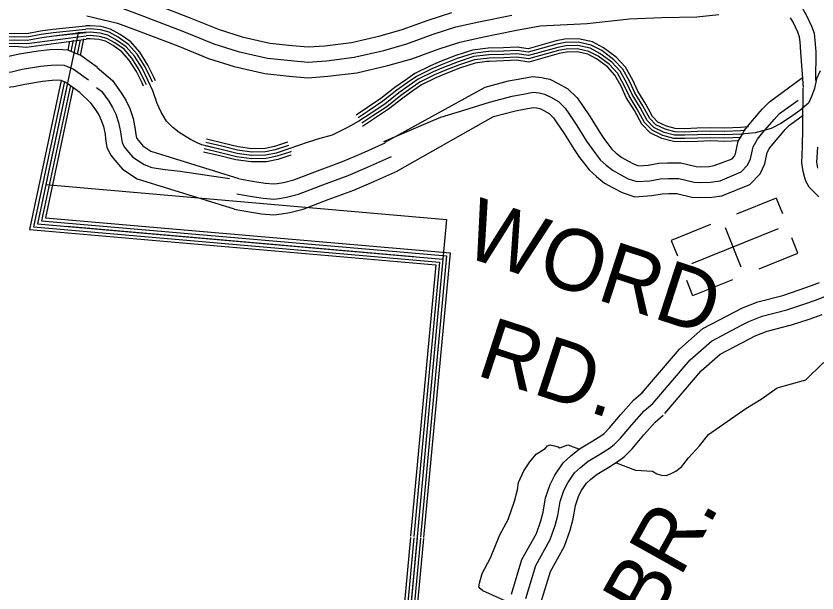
# Model space of a CAD drawing. Extents: x 1551132 to 1791609, y 378168 to 563823.
# Drawn here: x 1570326 to 1575154, y 481996 to 485472 of the extents above; entities that cross this region are included whole.
import ezdxf

# ---------------------------------------------------------------- set-up
doc = ezdxf.new("R2010")
doc.units = 0
for name, color, linetype in [('DESIGN - ROW - Right-of-Way and Easement Labels', 7, 'Continuous'), ('DESIGN - TRANSPORTATION - Text', 7, 'Continuous'), ('DESIGN - UTILITIES - Cable (Underground) with Text', 7, 'Continuous'), ('SURVEY - DRAINAGE - Natural Features', 7, 'Continuous'), ('SURVEY - PROPERTY - Owners', 7, 'Continuous')]:
    doc.layers.add(name, color=color, linetype=linetype)

msp = doc.modelspace()

# ---------------------------------------------------------------- linework, layer by layer
at = {"layer": 'DESIGN - TRANSPORTATION - Text'}
for points in [[(1573944.338, 482779.322), (1574059.726, 482736.213), (1574162.991, 482729.546), (1574188.307, 482713.779), (1574216.139, 482705.329), (1574244.064, 482702.879), (1574270.221, 482714.462), (1574302.429, 482729.954), (1574336.795, 482755.413), (1574379.636, 482810.756), (1574444.692, 482881.742), (1574499.741, 482950.885), (1574612.855, 483029.104), (1574723.986, 483107.356), (1574816.776, 483163.899), (1574913.765, 483232.368), (1575086.311, 483279.627), (1575189.8, 483380.013), (1575262.307, 483416.864)], [(1573140.781, 482009.227), (1573138.389, 482010.927), (1573126.565, 482021.118), (1573114.773, 482033.319), (1573119.123, 482055.253), (1573136.031, 482113.004), (1573185.497, 482208.257), (1573241.629, 482345.41), (1573293.061, 482438.629), (1573330.777, 482548.066), (1573347.876, 482617.826), (1573354.568, 482661.735), (1573387.642, 482731.229), (1573422.491, 482786.697), (1573461.174, 482832.098), (1573515.673, 482867.241), (1573529.914, 482883.016), (1573545.98, 482888.758), (1573571.846, 482882.341), (1573593.721, 482875.991), (1573603.554, 482869.866)], [(1573603.554, 482869.866), (1573652.044, 482888.516), (1573717.343, 482864.124)], [(1573296.511, 481938.208), (1573140.781, 482009.227)]]:
    msp.add_lwpolyline(points, dxfattribs=at)
at = {"layer": 'DESIGN - UTILITIES - Cable (Underground) with Text'}
for p, q in [((1574908.336, 484375.207), (1574669.024, 484278.536)), ((1574908.428, 484375.074), (1574945.63, 484282.842)), ((1574512.91, 484215.45), (1574274.881, 484119.254)), ((1574600.627, 484196.952), (1574695.639, 483961.781)), ((1575038.076, 484043.546), (1575001.249, 484134.653)), ((1574274.848, 484119.329), (1574312.208, 484026.889)), ((1574804.955, 483949.217), (1575038.109, 484043.396)), ((1574367.311, 483879.883), (1574404.421, 483788.051)), ((1574404.654, 483787.476), (1574646.491, 483885.206))]:
    msp.add_line(p, q, dxfattribs=at)
msp.add_lwpolyline([(1574399.408, 483980.441), (1574921.382, 484191.392)], dxfattribs=at)
at = {"layer": 'SURVEY - DRAINAGE - Natural Features'}
for points in [[(1570241.835, 485366.178), (1570320, 485368.995), (1570390.698, 485365.953), (1570474.896, 485381.837), (1570548.194, 485392.896), (1570745.623, 485412.013)], [(1570242.56, 485346.186), (1570319.924, 485348.978), (1570392.139, 485345.878), (1570478.237, 485362.12), (1570550.877, 485373.079), (1570747.706, 485392.529)], [(1571167.313, 485081.547), (1571157.563, 485103.33), (1571121.531, 485176.549), (1571072.148, 485253.543), (1571018.066, 485316.328), (1570953.176, 485361.237), (1570895.794, 485393.413), (1570839.837, 485408.396), (1570774.089, 485413.838), (1570746.781, 485412.747)], [(1571149.063, 485073.371), (1571139.463, 485094.822), (1571104.081, 485166.707), (1571056.074, 485241.559), (1571004.583, 485301.335), (1570942.577, 485344.253), (1570888.194, 485374.746), (1570836.404, 485388.613), (1570773.656, 485393.804), (1570747.573, 485392.763)], [(1570243.276, 485326.202), (1570319.858, 485328.961), (1570393.581, 485325.794), (1570481.587, 485342.395), (1570553.552, 485353.253), (1570749.098, 485373.054)], [(1570243.276, 485326.202), (1570319.858, 485328.961), (1570393.581, 485325.794), (1570481.587, 485342.395), (1570553.552, 485353.253), (1570701.399, 485370.912), (1570665.725, 485363.495)], [(1570243.993, 485306.218), (1570319.791, 485308.944), (1570390.948, 485305.894), (1570748.406, 485352.87)], [(1570244.676, 485287.226), (1570319.724, 485289.926), (1570388.165, 485285.026), (1570749.798, 485332.694)], [(1570701.399, 485370.912), (1570506.669, 484456.197), (1572921.796, 484245.993), (1572600.951, 480793.853)], [(1570712.674, 485327.869), (1570694.216, 485241.167)], [(1575171.96, 485142.151), (1575151.227, 485094.491), (1575138.261, 485034.706), (1575121.52, 484986.98), (1575102.912, 484947.287), (1575050.313, 484902.128), (1574993.831, 484863.035), (1574935.349, 484823.967), (1574877.042, 484794.9), (1574780.894, 484768.424), (1574697.004, 484759.757), (1574597.232, 484755.34), (1574513.542, 484758.665), (1574433.736, 484755.932), (1574357.921, 484753.132), (1574294.131, 484754.14), (1574232.607, 484771.116), (1574171.275, 484800.075), (1574130.118, 484842.717), (1574087.561, 484921.378), (1574039.028, 485000.13), (1574008.238, 485066.598), (1573967.58, 485139.225), (1573916.648, 485194.018), (1573845.758, 485247.128), (1573786.451, 485278.062), (1573712.97, 485295.22), (1573639.146, 485292.395), (1573591.131, 485283.153), (1573414.843, 485233.96), (1573345.245, 485245.061), (1573265.405, 485240.327), (1573175.641, 485237.752), (1573085.734, 485227.177), (1572991.512, 485196.676), (1572903.197, 485162.083), (1572840.94, 485135.074), (1572750.467, 485090.515), (1572696.01, 485053.389), (1572633.445, 485008.387), (1572548.588, 484941.744), (1572465.924, 484887.067), (1572393.325, 484838.233), (1572324.885, 484799.323), (1572232.421, 484754.797), (1572158.298, 484733.98), (1572088.124, 484711.096), (1571969.819, 484670.978), (1571893.629, 484646.186), (1571831.605, 484633.177), (1571745.849, 484632.535), (1571658.309, 484643.919), (1571562.995, 484667.419), (1571445.814, 484695.27), (1571422.065, 484705.645), (1571378.574, 484728.329), (1571309.476, 484769.414), (1571272.102, 484799.998), (1571232.869, 484838.607), (1571201.87, 484893.092), (1571176.829, 484945.476), (1571150.188, 485021.878), (1571121.355, 485086.322), (1571086.64, 485156.857), (1571039.999, 485229.575), (1570991.1, 485286.343), (1570931.968, 485327.269), (1570880.603, 485356.07), (1570832.962, 485368.829), (1570773.231, 485373.771), (1570701.399, 485370.912)], [(1575171.96, 485142.151), (1575151.227, 485094.491), (1575138.261, 485034.706), (1575121.52, 484986.98), (1575102.912, 484947.287), (1575050.313, 484902.128), (1574993.831, 484863.035), (1574935.349, 484823.967), (1574877.042, 484794.9), (1574780.894, 484768.424), (1574697.004, 484759.757), (1574597.232, 484755.34), (1574513.542, 484758.665), (1574433.736, 484755.932), (1574357.921, 484753.132), (1574294.131, 484754.14), (1574232.607, 484771.116), (1574171.275, 484800.075), (1574130.118, 484842.717), (1574087.561, 484921.378), (1574039.028, 485000.13), (1574008.238, 485066.598), (1573967.58, 485139.225), (1573916.648, 485194.018), (1573845.758, 485247.128), (1573786.451, 485278.062), (1573712.97, 485295.22), (1573639.146, 485292.395), (1573591.131, 485283.153), (1573414.843, 485233.96), (1573345.245, 485245.061), (1573265.405, 485240.327), (1573175.641, 485237.752), (1573085.734, 485227.177), (1572991.512, 485196.676), (1572903.197, 485162.083), (1572840.94, 485135.074), (1572750.467, 485090.515), (1572696.01, 485053.389), (1572633.445, 485008.387), (1572548.588, 484941.744), (1572465.924, 484887.067), (1572393.325, 484838.233), (1572324.885, 484799.323), (1572232.421, 484754.797), (1572158.298, 484733.98), (1572088.124, 484711.096), (1571969.819, 484670.978), (1571893.629, 484646.186), (1571831.605, 484633.177), (1571745.849, 484632.535), (1571658.309, 484643.919), (1571562.995, 484667.419), (1571445.814, 484695.27), (1571422.065, 484705.645), (1571378.574, 484728.329), (1571309.476, 484769.414), (1571272.102, 484799.998), (1571232.869, 484838.607), (1571201.87, 484893.092), (1571176.829, 484945.476), (1571150.188, 485021.878), (1571121.355, 485086.322), (1571086.64, 485156.857), (1571039.999, 485229.575), (1570991.1, 485286.343), (1570931.968, 485327.269), (1570880.603, 485356.07), (1570832.962, 485368.829), (1570773.231, 485373.771), (1570701.399, 485370.912)], [(1570733.673, 485335.203), (1570712.124, 485233.992)], [(1571130.805, 485065.204), (1571121.355, 485086.322), (1571086.64, 485156.857), (1571039.999, 485229.575), (1570991.1, 485286.343), (1570931.968, 485327.269), (1570880.603, 485356.07), (1570832.962, 485368.829), (1570773.231, 485373.771), (1570748.373, 485372.779)], [(1571112.547, 485057.038), (1571103.248, 485077.821), (1571069.198, 485147.007), (1571023.925, 485217.592), (1570977.617, 485271.351), (1570921.36, 485310.286), (1570873.011, 485337.395), (1570829.521, 485349.045), (1570772.806, 485353.737), (1570749.173, 485352.795)], [(1571095.206, 485049.271), (1571086.048, 485069.738), (1571052.624, 485137.656), (1571008.658, 485206.208), (1570964.809, 485257.109), (1570911.286, 485294.152), (1570865.795, 485319.661), (1570826.254, 485330.253), (1570772.397, 485334.703), (1570749.931, 485333.811)], [(1574740.67, 484804.483), (1574694.063, 484799.667), (1574597.14, 484795.375), (1574513.65, 484798.691), (1574432.311, 484795.908), (1574357.496, 484793.141), (1574299.855, 484794.058), (1574246.565, 484808.758), (1574194.975, 484833.126), (1574162.692, 484866.56), (1574122.201, 484941.403), (1574074.328, 485019.097), (1574043.887, 485084.799), (1574000.138, 485162.951), (1573943.498, 485223.877), (1573867.141, 485281.087), (1573800.468, 485315.863), (1573716.82, 485335.397), (1573634.572, 485332.255), (1573581.964, 485322.121), (1573412.51, 485274.836), (1573347.237, 485285.253), (1573263.647, 485280.295), (1573172.724, 485277.686), (1573155.399, 485275.645)], [(1570649.725, 485320.277), (1570637.884, 485264.643)], [(1570671.516, 485326.553), (1570656.867, 485257.734)], [(1570691.399, 485323.961), (1570675.241, 485248.059)], [(1574720.304, 484782.275), (1574695.538, 484779.716), (1574597.19, 484775.358), (1574513.6, 484778.683), (1574433.027, 484775.916), (1574357.712, 484773.141), (1574296.997, 484774.099), (1574239.59, 484789.941), (1574183.125, 484816.6), (1574146.409, 484854.643), (1574104.885, 484931.395), (1574056.678, 485009.613), (1574026.062, 485075.698), (1573983.863, 485151.084), (1573930.073, 485208.952), (1573856.45, 485264.111), (1573793.459, 485296.962), (1573714.895, 485315.313), (1573636.863, 485312.321), (1573586.548, 485302.637), (1573413.677, 485254.403), (1573346.237, 485265.153), (1573264.53, 485260.311), (1573174.182, 485257.719), (1573157.733, 485255.786)], [(1574707.979, 484760.891), (1574697.004, 484759.757), (1574597.232, 484755.34), (1574513.542, 484758.665), (1574433.736, 484755.932), (1574357.921, 484753.132), (1574294.131, 484754.14), (1574232.607, 484771.116), (1574171.275, 484800.075), (1574130.118, 484842.717), (1574087.561, 484921.378), (1574039.028, 485000.13), (1574008.238, 485066.598), (1573967.58, 485139.225), (1573916.648, 485194.018), (1573845.758, 485247.128), (1573786.451, 485278.062), (1573712.97, 485295.22), (1573639.146, 485292.395), (1573591.131, 485283.153), (1573414.843, 485233.96), (1573345.245, 485245.061), (1573265.405, 485240.327), (1573175.641, 485237.752), (1573160.074, 485235.919)], [(1573155.399, 485275.645), (1573077.16, 485266.444), (1572978.045, 485234.36), (1572887.939, 485199.067), (1572824.132, 485171.383), (1572730.268, 485125.157), (1572673.061, 485086.156), (1572609.404, 485040.371), (1572525.164, 484974.211), (1572443.733, 484920.343), (1572376.109, 484874.859)], [(1573157.741, 485255.786), (1573081.443, 485246.81), (1572984.778, 485215.518), (1572895.564, 485180.575), (1572832.54, 485153.233), (1572740.367, 485107.832), (1572684.535, 485069.772), (1572621.428, 485024.379), (1572536.88, 484957.978), (1572454.824, 484903.709), (1572388.867, 484859.342)], [(1573160.074, 485235.919), (1573085.734, 485227.177), (1572991.512, 485196.676), (1572903.197, 485162.083), (1572840.94, 485135.074), (1572750.467, 485090.515), (1572696.01, 485053.389), (1572633.445, 485008.387), (1572548.588, 484941.744), (1572465.924, 484887.067), (1572393.325, 484838.233), (1572392.125, 484837.549)], [(1574696.879, 484739.732), (1574597.273, 484735.323), (1574513.484, 484738.648), (1574434.444, 484735.948), (1574358.129, 484733.123), (1574291.264, 484734.181), (1574225.624, 484752.29), (1574159.425, 484783.549), (1574113.827, 484830.792), (1574070.236, 484911.361), (1574021.379, 484990.646), (1573990.413, 485057.498), (1573951.297, 485127.366), (1573903.223, 485179.084), (1573835.067, 485230.144), (1573779.443, 485259.161), (1573711.045, 485275.128), (1573641.43, 485272.47), (1573595.714, 485263.67), (1573416.01, 485213.518), (1573344.253, 485224.968), (1573266.28, 485220.343), (1573177.099, 485217.785), (1573162.416, 485216.051)], [(1574681.213, 484720.023), (1574597.323, 484716.306), (1574513.434, 484719.639), (1574435.119, 484716.956), (1574358.329, 484714.123), (1574288.547, 484715.223), (1574218.999, 484734.415), (1574148.167, 484767.857), (1574098.352, 484819.467), (1574053.786, 484901.852), (1574004.613, 484981.638), (1573973.48, 485048.848), (1573935.831, 485116.091), (1573890.465, 485164.901), (1573824.909, 485214.01), (1573772.785, 485241.202), (1573709.211, 485256.044), (1573643.605, 485253.536), (1573600.072, 485245.161), (1573417.118, 485194.101), (1573343.303, 485205.876), (1573267.122, 485201.359), (1573178.482, 485198.818), (1573164.632, 485197.184)], [(1573162.408, 485216.051), (1573090.026, 485207.543), (1572998.245, 485177.834), (1572910.83, 485143.591), (1572849.34, 485116.915), (1572760.567, 485073.197), (1572707.485, 485037.005), (1572645.461, 484992.395), (1572560.297, 484925.51), (1572477.023, 484870.425), (1572410.808, 484825.882)], [(1573164.632, 485197.184), (1573094.101, 485188.892), (1573004.636, 485159.933), (1572918.072, 485126.024), (1572857.323, 485099.673), (1572770.167, 485056.739), (1572718.385, 485021.438), (1572656.886, 484977.203), (1572571.43, 484910.093), (1572487.565, 484854.625), (1572414.408, 484805.407)], [(1570599.459, 485084.138), (1570408.197, 484185.681)], [(1570618.476, 485077.404), (1570432.246, 484202.657)], [(1570636.717, 485067.088), (1570456.521, 484220.624)], [(1570654.283, 485053.587), (1570480.795, 484238.591)], [(1570671.383, 485042.587), (1570504.061, 484256.641)], [(1571968.344, 484691.604), (1571963.51, 484689.962), (1571888.47, 484665.536), (1571829.455, 484653.161), (1571747.065, 484652.544), (1571662.001, 484663.611), (1571567.703, 484686.862), (1571470.072, 484710.062)], [(1571964.652, 484711.463), (1571957.211, 484708.937), (1571883.304, 484684.895), (1571827.305, 484673.145), (1571748.29, 484672.553), (1571665.701, 484683.295), (1571572.403, 484706.295), (1571474.697, 484729.521)], [(1571985.576, 484635.144), (1571982.118, 484633.969), (1571903.695, 484608.451), (1571835.797, 484594.209), (1571743.465, 484593.518), (1571651.101, 484605.526), (1571553.82, 484629.51), (1571456.431, 484652.661)], [(1571985.068, 484655.028), (1571976.127, 484651.994), (1571898.787, 484626.835), (1571833.755, 484613.193), (1571744.632, 484612.526), (1571654.618, 484624.227), (1571558.287, 484647.977), (1571460.822, 484671.144)], [(1571972.943, 484672.036), (1571969.819, 484670.978), (1571893.629, 484646.186), (1571831.605, 484633.177), (1571745.849, 484632.535), (1571658.309, 484643.919), (1571562.995, 484667.419), (1571465.447, 484690.603)], [(1570456.521, 484220.624), (1572899.68, 484007.987)], [(1570480.795, 484238.591), (1572921.454, 484026.17)], [(1570504.061, 484256.641), (1572942.237, 484044.438)], [(1570408.197, 484185.681), (1572856.222, 483972.627)], [(1570432.246, 484202.657), (1572877.905, 483989.811)], [(1570632.608, 484205.298), (1572723.775, 484023.295)], [(1572921.454, 484026.17), (1572763.982, 482331.843)], [(1572942.237, 484044.438), (1572782.898, 482330.085)], [(1572877.905, 483989.811), (1572724.149, 482335.543)], [(1572899.68, 484007.987), (1572744.065, 482333.693)], [(1572856.222, 483972.627), (1572704.241, 482337.393)], [(1572703.641, 482330.935), (1572564.494, 480833.779), (1572339.032, 480833.304), (1572334.607, 480710.159)], [(1572723.549, 482329.085), (1572582.718, 480813.812), (1572358.332, 480813.345), (1572354.599, 480709.442)], [(1572743.465, 482327.235), (1572600.951, 480793.853), (1572377.623, 480793.386), (1572374.581, 480708.726)], [(1572763.382, 482325.384), (1572619.184, 480773.894), (1572396.914, 480773.427), (1572394.564, 480708.009)], [(1572782.298, 482323.626), (1572636.5, 480754.927), (1572415.247, 480754.46), (1572413.555, 480707.326)], [(1572743.465, 482327.235), (1572600.951, 480793.853)]]:
    msp.add_lwpolyline(points, dxfattribs=at)
at = {"layer": 'SURVEY - PROPERTY - Owners'}
for points in [[(1575145.944, 485084.324), (1575147.903, 485256.879), (1575143.153, 485325.089), (1575137.919, 485367.257), (1575122.678, 485409.616), (1575089.854, 485476.343), (1575023.681, 485596.371)], [(1571126.881, 485556.934), (1571369.758, 485463.965), (1571550.154, 485389.78), (1571689.492, 485346.137), (1571857.005, 485308.653), (1571990.977, 485293.928), (1572086.25, 485285.869), (1572188.014, 485293.186), (1572348.427, 485313.028), (1572521.123, 485352.33), (1572654.095, 485390.389), (1572810.741, 485447.724), (1572953.313, 485493.825)], [(1570753.114, 485473.473), (1570938.51, 485428.122), (1571062.474, 485383.488), (1571301.501, 485291.994), (1571487.214, 485215.625), (1571641.568, 485167.282), (1571826.606, 485125.873), (1571973.077, 485109.773), (1572085.083, 485100.306), (1572206.013, 485108.998), (1572380.393, 485130.574), (1572567.13, 485173.067), (1572711.418, 485214.359), (1572871.006, 485272.778), (1573001.295, 485314.904), (1573135.892, 485343.788), (1573332.32, 485384.473), (1573485.675, 485413.415), (1573768.393, 485426.391), (1574023.987, 485455.708), (1574217.741, 485462.359), (1574430.136, 485466.217), (1574563.025, 485480.526)], [(1570965.759, 485518.533), (1571095.298, 485471.89), (1571336.292, 485379.646), (1571519.296, 485304.386), (1571665.993, 485258.443), (1571842.097, 485219.034), (1571982.202, 485203.634), (1572085.675, 485194.883), (1572196.839, 485202.875), (1572364.101, 485223.568), (1572543.68, 485264.436), (1572682.202, 485304.078), (1572840.29, 485361.947), (1572976.837, 485406.098), (1573116.442, 485436.057), (1573314.012, 485476.975)], [(1575071.663, 485042.123), (1575057.163, 485254.237), (1575052.838, 485316.347), (1575049.147, 485346.056), (1575039.047, 485374.132), (1575009.398, 485434.4), (1574994.498, 485461.426)], [(1570818.046, 485162.54), (1570717.215, 485234.475), (1570638.4, 485267.151), (1570577.935, 485269.634), (1570530.936, 485268.168), (1570460.613, 485260.726), (1570344.482, 485241.867), (1570282.884, 485227.683), (1570243.251, 485223.691), (1570089.463, 485223.416)], [(1570763.289, 485085.78), (1570671.191, 485151.481), (1570617.776, 485173.624), (1570577.468, 485175.282), (1570537.378, 485174.032), (1570473.146, 485167.232), (1570362.632, 485149.281), (1570298.25, 485134.464), (1570248.076, 485129.406), (1570053.739, 485129.055), (1569829.261, 485123.272), (1569632.666, 485108.946), (1569576.333, 485095.979), (1569521.785, 485081.645), (1569479.536, 485061.745), (1569452.62, 485038.419), (1569427.987, 484997.335)], [(1570816.396, 485162.315), (1570907.111, 485082.613), (1570960.251, 485010.128), (1570988.2, 484964.235), (1571011.525, 484914.584), (1571032.474, 484854.424), (1571045.432, 484788.881), (1571049.199, 484759.096), (1571052.557, 484737.921), (1571055.082, 484733.071), (1571064.123, 484721.379), (1571091.414, 484690.203), (1571139.93, 484658.486), (1571669.95, 484492.615)], [(1572550.638, 484711.263), (1573153.599, 485043.797), (1573294.913, 485080.973), (1573374.561, 485096.465), (1573439.284, 485108.382), (1573495.25, 485101.59), (1573510.833, 485098.407), (1573542.765, 485091.898), (1573594.447, 485066.381), (1573652.379, 485032.372), (1573708.995, 484978.321), (1573735.777, 484938.12), (1573786.059, 484863.951), (1573844.1, 484769.632), (1573872.691, 484728.939), (1573893.298, 484701.88), (1573917.431, 484670.196), (1573944.105, 484645.679), (1573977.121, 484619.653), (1574012.987, 484599.328), (1574052.136, 484578.952), (1574079.302, 484570.11), (1574135.834, 484573.652), (1574199.841, 484585.086), (1574253.581, 484588.003), (1574257.598, 484588.228), (1574332.438, 484586.853), (1574426.236, 484564.544), (1574452.727, 484563.252), (1574504.692, 484565.91), (1574533.108, 484571.094)], [(1574534.092, 484571.094), (1574641.547, 484611.295), (1574655.464, 484626.129), (1574662.755, 484641.704), (1574679.463, 484717.848), (1574703.871, 484759.641), (1574717.637, 484783.741), (1574755.828, 484829.576), (1574811.085, 484896.069), (1574824.602, 484912.336), (1574866.751, 484955.379), (1575067.346, 485100.816)], [(1570710.615, 485011.936), (1570626.917, 485071.638), (1570597.934, 485083.655), (1570577.018, 485084.513), (1570543.577, 485083.471), (1570485.204, 485077.288), (1570380.09, 485060.22), (1570313.024, 485044.787), (1570252.718, 485038.703), (1570054.989, 485038.345), (1570050.156, 485038.22)], [(1570812.138, 485040.82), (1570841.762, 485018.336), (1570884.803, 484959.627), (1570908.185, 484921.234), (1570927.418, 484880.291), (1570944.726, 484830.598), (1570955.834, 484774.38), (1570959.384, 484746.304), (1570965.284, 484709.095), (1570978.392, 484683.961), (1570994.058, 484663.702), (1571031.357, 484621.093), (1571099.289, 484576.675), (1571145.363, 484560.216), (1571224.353, 484547.049), (1571316.509, 484537.166), (1571612.41, 484492.507)], [(1575164.585, 484382.831), (1575136.519, 484410.14), (1575107.12, 484440.508), (1575089.437, 484473.475), (1575081.395, 484496.392), (1575069.712, 484534.352), (1575061.487, 484586.678), (1575067.371, 484684.464), (1575069.129, 484796.125), (1575070.938, 485037.906)], [(1570710.448, 485012.178), (1570773.83, 484951.518), (1570806.371, 484907.125), (1570825.012, 484876.533), (1570839.987, 484844.64), (1570853.512, 484805.831), (1570862.703, 484759.305), (1570866.028, 484733.004), (1570874.569, 484679.136), (1570898.669, 484632.918), (1570921.227, 484603.751), (1570968.934, 484549.249), (1571057.048, 484491.64), (1571640.593, 484309.86)], [(1572542.772, 484716.555), (1572839.273, 484842.808), (1572886.264, 484861.625), (1573024.844, 484905.485), (1573179.474, 484953.103), (1573315.929, 484988.996), (1573392.102, 485003.813), (1573442.209, 485013.038), (1573480.108, 485008.438), (1573511.974, 485001.938), (1573549.657, 484983.337), (1573595.197, 484956.603), (1573636.321, 484917.336), (1573657.521, 484885.518), (1573706.844, 484812.758), (1573765.301, 484717.772), (1573796.576, 484673.254), (1573847.483, 484606.411), (1573882.94, 484573.827), (1573924.389, 484541.159), (1573967.963, 484516.459), (1574015.537, 484491.7), (1574067.236, 484474.874), (1574147.109, 484479.883), (1574210.724, 484491.242), (1574259.381, 484493.883), (1574320.53, 484492.758), (1574412.919, 484470.791), (1574452.835, 484468.841), (1574512.834, 484471.908), (1574570.899, 484479.008)], [(1574570.899, 484479.008), (1574696.654, 484532.226), (1574734.503, 484572.561), (1574752.603, 484611.245), (1574768.378, 484683.122), (1574785.519, 484712.473), (1574795.394, 484729.757), (1574828.31, 484769.266), (1574894.658, 484849.11), (1574928.549, 484883.719), (1575040.363, 484964.804)], [(1572625.661, 484538.3), (1573204.365, 484865.859), (1573336.145, 484900.518), (1573408.977, 484914.685), (1573445.017, 484921.319), (1573465.542, 484918.827), (1573473.85, 484917.136), (1573482.358, 484915.402), (1573506.566, 484903.452), (1573540.182, 484883.71), (1573566.414, 484858.667), (1573582.239, 484834.917), (1573630.646, 484763.507), (1573689.495, 484667.879), (1573723.352, 484619.686), (1573746.118, 484589.786), (1573780.193, 484545.051), (1573824.1, 484504.708), (1573873.657, 484465.649), (1573924.647, 484436.74), (1573980.329, 484407.764), (1574055.628, 484383.255), (1574157.95, 484389.672), (1574221.19, 484400.964), (1574261.023, 484403.131), (1574309.072, 484402.239), (1574400.103, 484380.597), (1574452.935, 484378.014), (1574520.667, 484381.481), (1574581.907, 484388.964)], [(1574581.182, 484388.573), (1574749.67, 484456.166), (1574810.535, 484521.026), (1574839.034, 484581.944), (1574853.909, 484649.713), (1574864.059, 484667.097), (1574870.192, 484677.822), (1574898.033, 484711.248), (1574953.365, 484777.825), (1574962.057, 484788.292), (1574987.998, 484814.776), (1575069.854, 484874.194)], [(1571673.409, 484490.532), (1571763.865, 484475.023), (1571827.78, 484464.581), (1571878.004, 484460.364), (1571900.037, 484462.856), (1571937.894, 484469.14), (1572000.968, 484485.357), (1572143.948, 484539.925), (1572294.928, 484594.926), (1572408.592, 484643.836), (1572551.272, 484707.921)], [(1575158.31, 484554.844), (1575152.619, 484591.045), (1575158.035, 484681.022)], [(1571658.076, 484401.129), (1571748.89, 484385.554), (1571816.664, 484374.487), (1571879.32, 484369.229), (1571912.57, 484372.987), (1571956.644, 484380.304), (1572028.517, 484398.779), (1572175.647, 484454.931), (1572328.402, 484510.583), (1572445.099, 484560.792), (1572588.437, 484625.177)], [(1571642.134, 484308.193), (1571733.324, 484292.551), (1571805.106, 484280.835), (1571880.687, 484274.484), (1571925.594, 484279.568), (1571976.135, 484287.952), (1572057.158, 484308.785), (1572208.596, 484366.579), (1572363.201, 484422.905), (1572483.048, 484474.473), (1572627.07, 484539.158)], [(1574095.393, 483196.8), (1574324.254, 483465.315), (1574465.626, 483588.602), (1574662.113, 483692.271), (1574705.329, 483713.763), (1574796.21, 483749.973), (1574947.106, 483788.299), (1575045.737, 483821.433), (1575120.052, 483847.542), (1575168.051, 483866.251)], [(1574164.424, 483137.957), (1574388.927, 483401.363), (1574517.283, 483513.3), (1574703.479, 483611.536), (1574742.369, 483630.878), (1574824.276, 483663.512), (1574972.747, 483701.222), (1575075.212, 483735.639), (1575151.568, 483762.465), (1575205.859, 483783.632)], [(1574236.181, 483076.788), (1574456.159, 483334.887), (1574570.982, 483435.023), (1574746.477, 483527.609), (1574780.877, 483544.717), (1574853.45, 483573.635), (1574999.405, 483610.703), (1575105.852, 483646.462), (1575184.326, 483674.029)], [(1573311.76, 481989.518), (1573375.717, 482198.082), (1573462.815, 482354.144), (1573488.706, 482429.721), (1573503.498, 482481.964), (1573517.189, 482568.166), (1573544.688, 482648.918), (1573572.938, 482705.77), (1573623.328, 482778.963), (1573669.636, 482821.406), (1573723.293, 482864.407), (1573802.283, 482911.867), (1573850.556, 482942.418), (1573870.489, 482957.602), (1573902.33, 482990.127), (1573970.045, 483069.346), (1574047.927, 483157.499), (1574105.342, 483206.783)], [(1573398.533, 481963.092), (1573459.615, 482162.281), (1573545.988, 482317.043), (1573575.313, 482402.645), (1573592.237, 482462.422), (1573605.554, 482546.274), (1573628.603, 482613.959), (1573651.303, 482659.635), (1573692.202, 482719.045), (1573728.701, 482752.496), (1573775.25, 482789.797), (1573849.898, 482834.657), (1573902.38, 482867.866), (1573930.696, 482889.433), (1573969.287, 482928.859), (1574038.51, 483009.836), (1574111.759, 483092.747), (1574164.424, 483137.957)], [(1573488.731, 481935.625), (1573546.83, 482125.063), (1573632.445, 482278.476), (1573665.344, 482374.503), (1573684.485, 482442.113), (1573697.41, 482523.515), (1573715.834, 482577.617), (1573732.759, 482611.676), (1573763.8, 482656.76), (1573790.099, 482680.869), (1573829.257, 482712.245), (1573899.397, 482754.396), (1573956.254, 482790.372), (1573993.278, 482818.573), (1574038.894, 482865.174), (1574109.684, 482947.977), (1574178.107, 483025.437), (1574225.839, 483066.405)]]:
    msp.add_lwpolyline(points, dxfattribs=at)

# ---------------------------------------------------------------- texts
at = {"layer": 'DESIGN - ROW - Right-of-Way and Easement Labels'}
for s, height, rotation, p in [('WORD', 369.9929, 341.970378, (1573007.447, 484030.155)), ('RD.', 369.9929, 341.970378, (1573090.769, 483310.919)), ('BR.', 370.0055, 60.83545, (1574167.564, 481796.614))]:
    msp.add_text(s, height=height, rotation=rotation, dxfattribs=at).set_placement(p)

doc.saveas('drawing.dxf')
